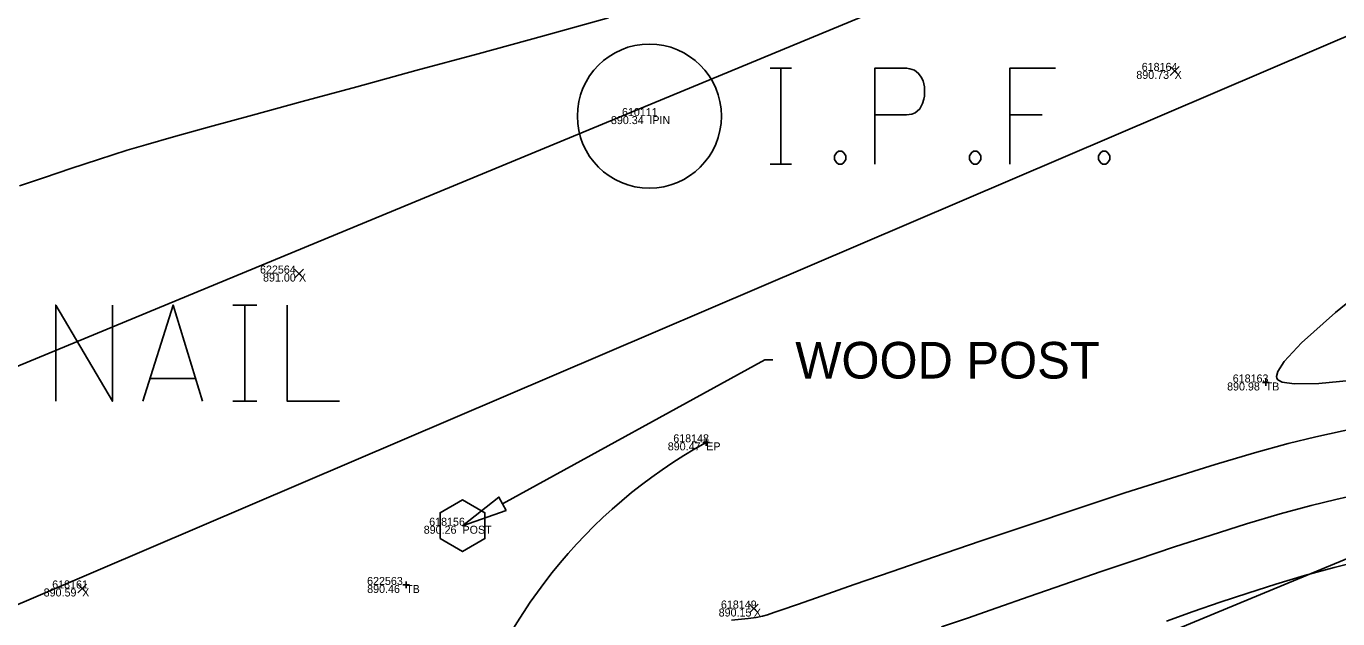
# Model space of a CAD drawing. Extents: x 1957117 to 1971063, y 701601 to 715861.
# Drawn here: x 1966346.2 to 1966403.5, y 709428.3 to 709454.2 of the extents above; entities that cross this region are included whole.
import ezdxf

# ---------------------------------------------------------------- set-up
doc = ezdxf.new("R2010")
doc.units = 0
for name, color, linetype in [('AP_X_Lights', 7, 'Continuous'), ('DT_X_Contour_Major', 7, 'Continuous'), ('DT_X_Contour_Minor', 7, 'Continuous'), ('GE_X_CL_20', 7, 'Continuous'), ('PM_P_Parking_Lot_Stall', 7, 'Continuous'), ('PV_P_Drive', 7, 'Continuous'), ('PV_P_Shoulder', 7, 'Continuous'), ('RD_X_Text', 7, 'Continuous'), ('RS_Raster1', 7, 'Continuous'), ('RW_X_Esmt_RR', 7, 'Continuous'), ('RW_X_Fee_RW', 7, 'Continuous'), ('SC_Scratch1', 7, 'Continuous'), ('SC_Scratch2', 7, 'Continuous'), ('SC_Shading2', 7, 'Continuous'), ('SC_Shading3', 7, 'Continuous'), ('SC_Shading5', 7, 'Continuous')]:
    doc.layers.add(name, color=color, linetype=linetype)

msp = doc.modelspace()

# ---------------------------------------------------------------- linework, layer by layer
at = {"layer": 'AP_X_Lights'}
for p, q in [((1966396.182, 709452.045), (1966396.57, 709452.435)), ((1966396.182, 709452.435), (1966396.57, 709452.045)), ((1966357.895, 709443.186), (1966358.283, 709443.576)), ((1966357.895, 709443.576), (1966358.283, 709443.186)), ((1966348.414, 709429.42), (1966348.802, 709429.81)), ((1966348.414, 709429.81), (1966348.802, 709429.42)), ((1966377.787, 709428.543), (1966378.175, 709428.933)), ((1966377.787, 709428.933), (1966378.175, 709428.543))]:
    msp.add_line(p, q, dxfattribs=at)
at = {"layer": 'DT_X_Contour_Major'}
msp.add_lwpolyline([(1966377.005, 709428.227), (1966377.732, 709428.301), (1966378.076, 709428.341), (1966378.358, 709428.402), (1966378.579, 709428.469), (1966378.856, 709428.558), (1966379.159, 709428.662), (1966379.882, 709428.914), (1966380.97, 709429.295), (1966382.369, 709429.783), (1966384.024, 709430.357), (1966385.88, 709430.996), (1966387.881, 709431.68), (1966389.972, 709432.388), (1966392.1, 709433.098), (1966394.207, 709433.79), (1966396.241, 709434.442), (1966398.145, 709435.035), (1966399.864, 709435.547), (1966401.345, 709435.956), (1966402.552, 709436.248), (1966404.34, 709436.644)], dxfattribs=at)
msp.add_lwpolyline([(1966377.005, 709428.227), (1966377.732, 709428.301), (1966378.076, 709428.341), (1966378.358, 709428.402), (1966378.579, 709428.469), (1966378.856, 709428.558), (1966379.159, 709428.662), (1966379.882, 709428.914), (1966380.97, 709429.295), (1966382.369, 709429.783), (1966384.024, 709430.357), (1966385.88, 709430.996), (1966387.881, 709431.68), (1966389.972, 709432.388), (1966392.1, 709433.098), (1966394.207, 709433.79), (1966396.241, 709434.442), (1966398.145, 709435.035), (1966399.864, 709435.547), (1966401.345, 709435.956), (1966402.552, 709436.248), (1966404.34, 709436.644)], dxfattribs=at)
at = {"layer": 'DT_X_Contour_Minor'}
for points in [[(1966345.872, 709447.213), (1966346.959, 709447.586), (1966348.117, 709447.975), (1966349.329, 709448.372), (1966350.577, 709448.771), (1966351.39, 709449.013), (1966352.603, 709449.357), (1966354.175, 709449.793), (1966356.063, 709450.311), (1966358.224, 709450.9), (1966360.615, 709451.55), (1966363.194, 709452.251), (1966365.918, 709452.992), (1966368.743, 709453.763), (1966371.628, 709454.554)], [(1966345.872, 709447.213), (1966346.959, 709447.586), (1966348.117, 709447.975), (1966349.329, 709448.372), (1966350.577, 709448.771), (1966351.39, 709449.013), (1966352.603, 709449.357), (1966354.175, 709449.793), (1966356.063, 709450.311), (1966358.224, 709450.9), (1966360.615, 709451.55), (1966363.194, 709452.251), (1966365.918, 709452.992), (1966368.743, 709453.763), (1966371.628, 709454.554)], [(1966405.43, 709443.316), (1966403.41, 709441.677), (1966401.927, 709440.35), (1966401.174, 709439.543), (1966400.884, 709439.1), (1966400.831, 709438.888), (1966400.847, 709438.808), (1966400.895, 709438.741), (1966401.085, 709438.638), (1966401.599, 709438.554), (1966402.685, 709438.568), (1966404.63, 709438.771)], [(1966405.43, 709443.316), (1966403.41, 709441.677), (1966401.927, 709440.35), (1966401.174, 709439.543), (1966400.884, 709439.1), (1966400.831, 709438.888), (1966400.847, 709438.808), (1966400.895, 709438.741), (1966401.085, 709438.638), (1966401.599, 709438.554), (1966402.685, 709438.568), (1966404.63, 709438.771)], [(1966386.191, 709427.931), (1966387.318, 709428.32), (1966388.604, 709428.769), (1966390.02, 709429.263), (1966391.535, 709429.791), (1966393.118, 709430.337), (1966394.739, 709430.888), (1966396.368, 709431.431), (1966397.974, 709431.952), (1966399.526, 709432.437), (1966400.994, 709432.873), (1966402.347, 709433.247), (1966403.428, 709433.51), (1966404.962, 709433.856)], [(1966386.191, 709427.931), (1966387.318, 709428.32), (1966388.604, 709428.769), (1966390.02, 709429.263), (1966391.535, 709429.791), (1966393.118, 709430.337), (1966394.739, 709430.888), (1966396.368, 709431.431), (1966397.974, 709431.952), (1966399.526, 709432.437), (1966400.994, 709432.873), (1966402.347, 709433.247), (1966403.428, 709433.51), (1966404.962, 709433.856)], [(1966404.406, 709430.797), (1966403.35, 709430.537), (1966402.063, 709430.183), (1966400.807, 709429.808), (1966399.579, 709429.416), (1966398.375, 709429.013), (1966397.189, 709428.602), (1966396.017, 709428.187)], [(1966404.406, 709430.797), (1966403.35, 709430.537), (1966402.063, 709430.183), (1966400.807, 709429.808), (1966399.579, 709429.416), (1966398.375, 709429.013), (1966397.189, 709428.602), (1966396.017, 709428.187)]]:
    msp.add_lwpolyline(points, dxfattribs=at)
at = {"layer": 'GE_X_CL_20'}
msp.add_lwpolyline([(1966828.097, 709638.981), (1965844.448, 709231.801)], dxfattribs=at)
at = {"layer": 'PM_P_Parking_Lot_Stall'}
msp.add_lwpolyline([(1966364.263, 709431.792), (1966365.24, 709431.228), (1966366.217, 709431.792), (1966366.217, 709432.922), (1966365.24, 709433.486), (1966364.263, 709432.922), (1966364.263, 709431.792)], dxfattribs=at)
at = {"layer": 'PV_P_Drive'}
for p, q in [((1966400.213, 709438.62), (1966400.505, 709438.62)), ((1966400.359, 709438.766), (1966400.359, 709438.474)), ((1966400.359, 709438.62), (1966400.359, 709438.62)), ((1966375.751, 709436.002), (1966376.043, 709436.002)), ((1966375.897, 709436.148), (1966375.897, 709435.856)), ((1966375.897, 709436.002), (1966375.897, 709436.002)), ((1966362.628, 709429.768), (1966362.92, 709429.768)), ((1966362.774, 709429.914), (1966362.774, 709429.622)), ((1966362.774, 709429.768), (1966362.774, 709429.768))]:
    msp.add_line(p, q, dxfattribs=at)
at = {"layer": 'RD_X_Text'}
for points in [[(1966366.994, 709433.319), (1966378.456, 709439.606)], [(1966378.456, 709439.606), (1966378.816, 709439.606)]]:
    msp.add_lwpolyline(points, dxfattribs=at)
msp.add_lwpolyline([(1966367.154, 709433.027), (1966365.24, 709432.357), (1966366.833, 709433.611)], close=True, dxfattribs=at)
at = {"layer": 'RW_X_Esmt_RR'}
msp.add_line((1965855.922, 709204.082), (1966839.571, 709611.262), dxfattribs=at)
at = {"layer": 'RW_X_Fee_RW'}
msp.add_lwpolyline([(1963881.046, 707276.431), (1964172.578, 707701.964), (1964668.324, 708419.582), (1964735.207, 708501.875), (1964966.496, 708718.802), (1965107.468, 708816.338), (1965585.552, 709094.216), (1966091.861, 709326.705), (1966247.281, 709386.816), (1966633.174, 709551.737), (1966943.202, 709670.565), (1967172.032, 709812.662), (1967935.697, 710373.174), (1968346.714, 710683.963), (1968484.345, 710796.182), (1968743.632, 711067.038), (1968903.937, 711275.819), (1969041.222, 711501.316), (1969638.166, 712572.015), (1970019.077, 713196.718)], dxfattribs=at)
at = {"layer": 'SC_Scratch2'}
msp.add_arc((1966386.846, 709416.23), 22.601, 118.97626, 207.34724, dxfattribs=at)
at = {"layer": 'SC_Shading2'}
for points in [[(1966347.456, 709437.802), (1966347.456, 709442.002), (1966349.936, 709437.802), (1966349.936, 709442.002)], [(1966351.259, 709437.802), (1966352.582, 709442.002), (1966353.871, 709437.802)], [(1966355.194, 709442.002), (1966356.252, 709442.002)], [(1966355.723, 709437.802), (1966355.723, 709442.002)], [(1966357.575, 709442.002), (1966357.575, 709437.802), (1966359.857, 709437.802)], [(1966353.541, 709438.794), (1966351.59, 709438.794)], [(1966355.194, 709437.802), (1966356.252, 709437.802)]]:
    msp.add_lwpolyline(points, dxfattribs=at)
at = {"layer": 'SC_Shading3'}
for points in [[(1966378.699, 709452.364), (1966379.625, 709452.364)], [(1966379.162, 709448.164), (1966379.162, 709452.364)], [(1966383.271, 709448.164), (1966383.271, 709452.364), (1966384.659, 709452.364), (1966384.804, 709452.331), (1966385.007, 709452.265), (1966385.094, 709452.198), (1966385.18, 709452.132), (1966385.296, 709451.967), (1966385.383, 709451.802), (1966385.441, 709451.537), (1966385.441, 709451.14), (1966385.412, 709451.008), (1966385.354, 709450.81), (1966385.238, 709450.578), (1966385.122, 709450.479), (1966385.036, 709450.413), (1966384.891, 709450.347), (1966384.659, 709450.314), (1966383.271, 709450.314)], [(1966391.17, 709452.364), (1966389.173, 709452.364), (1966389.173, 709448.164)], [(1966389.173, 709450.314), (1966390.591, 709450.314)], [(1966381.679, 709448.726), (1966381.824, 709448.726), (1966381.911, 709448.66), (1966381.997, 709448.528), (1966381.997, 709448.362), (1966381.911, 709448.23), (1966381.824, 709448.164), (1966381.679, 709448.164), (1966381.592, 709448.23), (1966381.506, 709448.362), (1966381.506, 709448.528), (1966381.592, 709448.66), (1966381.679, 709448.726)], [(1966387.582, 709448.726), (1966387.727, 709448.726), (1966387.814, 709448.66), (1966387.9, 709448.528), (1966387.9, 709448.362), (1966387.814, 709448.23), (1966387.727, 709448.164), (1966387.582, 709448.164), (1966387.495, 709448.23), (1966387.408, 709448.362), (1966387.408, 709448.528), (1966387.495, 709448.66), (1966387.582, 709448.726)], [(1966393.224, 709448.726), (1966393.369, 709448.726), (1966393.456, 709448.66), (1966393.542, 709448.528), (1966393.542, 709448.362), (1966393.456, 709448.23), (1966393.369, 709448.164), (1966393.224, 709448.164), (1966393.137, 709448.23), (1966393.051, 709448.362), (1966393.051, 709448.528), (1966393.137, 709448.66), (1966393.224, 709448.726)], [(1966378.699, 709448.164), (1966379.625, 709448.164)]]:
    msp.add_lwpolyline(points, dxfattribs=at)
msp.add_circle((1966373.411, 709450.264), 3.15, dxfattribs=at)
at = {"layer": 'SC_Shading5'}
for points in [[(1963589.678, 706586.994), (1963626.625, 706689.548), (1963651.76, 706746.832), (1963668.09, 706778.596), (1963682.768, 706805.402), (1963734.424, 706911.594), (1963826.849, 707116.717), (1963877.258, 707215.645), (1963964.981, 707354.472), (1964070.526, 707509.355), (1964132.574, 707601.994), (1964163.9, 707642.169), (1964191.2, 707685.167), (1964278.98, 707807.131), (1964326.11, 707874.364), (1964396.427, 707968.962), (1964508.519, 708133.679), (1964655.588, 708336.552), (1964745.319, 708429.172), (1964840.327, 708522.317), (1964988.178, 708660.245), (1965089.796, 708739.041), (1965251.743, 708835.216), (1965415.807, 708922.048), (1965866.2, 709149.38), (1966173.543, 709294.131), (1966283.627, 709338.196), (1966534.003, 709419.214), (1966689.084, 709471.266), (1967008.468, 709641.817), (1967166.677, 709750.124), (1967422.113, 709931.083), (1967818.707, 710198.831), (1968187.021, 710459.852), (1968360.589, 710592.493), (1968496.543, 710707.847), (1968606.427, 710809.378), (1968733.391, 710937.091), (1968807.28, 711025.4), (1968843.008, 711077.094), (1968863.233, 711106.099), (1968909.747, 711171.311), (1968974.133, 711279.559), (1969130.932, 711546.915), (1969247.433, 711744.686), (1969402.714, 712016.424), (1969505.287, 712191.789), (1969666.311, 712460.805), (1969771.586, 712639.896), (1969880.058, 712820.917), (1969964.994, 712955.706), (1969990.005, 713000.084), (1970030.065, 713068.479)], [(1963609.915, 706579.703), (1963646.615, 706681.572), (1963671.193, 706737.585), (1963687.092, 706768.511), (1963701.884, 706795.526), (1963753.906, 706902.469), (1963846.249, 707107.41), (1963895.973, 707204.994), (1963982.966, 707342.667), (1964088.35, 707497.312), (1964150.015, 707589.379), (1964181.502, 707629.761), (1964209.024, 707673.109), (1964296.517, 707794.674), (1964343.552, 707861.772), (1964413.958, 707956.489), (1964526.123, 708121.313), (1964672.104, 708322.686), (1964760.576, 708414.006), (1964855.195, 708506.77), (1965002.134, 708643.847), (1965101.925, 708721.226), (1965262.272, 708816.451), (1965425.685, 708902.939), (1965875.63, 709130.044), (1966182.13, 709274.398), (1966290.944, 709317.954), (1966540.737, 709398.785), (1966697.632, 709451.445), (1967019.644, 709623.399), (1967178.971, 709732.471), (1967434.35, 709913.39), (1967830.945, 710181.14), (1968199.774, 710442.525), (1968374.086, 710575.735), (1968510.806, 710691.739), (1968621.36, 710793.889), (1968749.296, 710922.58), (1968824.413, 711012.355), (1968860.678, 711064.827), (1968880.812, 711093.701), (1968927.778, 711159.547), (1968992.655, 711268.62), (1969149.476, 711536.015), (1969266.039, 711733.891), (1969421.336, 712005.657), (1969523.8, 712180.835), (1969684.812, 712449.831), (1969790.084, 712628.917), (1969898.385, 712809.653), (1969983.474, 712944.685), (1970008.657, 712989.367), (1970048.626, 713057.607)]]:
    msp.add_spline(points, degree=3, dxfattribs=at)

# ---------------------------------------------------------------- texts
at = {"layer": 'PV_P_Shoulder'}
for s, p in [('890.73', (1966394.703, 709451.89)), ('890.34', (1966371.73, 709449.914)), ('891.00', (1966356.518, 709443.031)), ('890.98', (1966398.672, 709438.27)), ('890.47', (1966374.216, 709435.652)), ('890.26', (1966363.545, 709432.007)), ('890.46', (1966361.071, 709429.418)), ('890.59', (1966346.927, 709429.265)), ('890.15', (1966376.441, 709428.388))]:
    msp.add_text(s, height=0.35, dxfattribs=at).set_placement(p)
at = {"layer": 'RD_X_Text'}
msp.add_text('WOOD POST', height=1.6, dxfattribs=at).set_placement((1966379.789, 709438.792))
at = {"layer": 'RS_Raster1'}
for s, p in [('618164', (1966394.938, 709452.24)), ('610111', (1966372.212, 709450.264)), ('622564', (1966356.386, 709443.381)), ('618163', (1966398.918, 709438.62)), ('618148', (1966374.456, 709436.002)), ('618156', (1966363.783, 709432.357)), ('618161', (1966347.299, 709429.615)), ('622563', (1966361.068, 709429.768)), ('618149', (1966376.54, 709428.738))]:
    msp.add_text(s, height=0.35, dxfattribs=at).set_placement(p)
at = {"layer": 'SC_Scratch1'}
for s, p in [('X', (1966396.376, 709451.89)), ('IPIN', (1966373.411, 709449.914)), ('X', (1966358.089, 709443.031)), ('TB', (1966400.359, 709438.27)), ('EP', (1966375.897, 709435.652)), ('POST', (1966365.24, 709432.007)), ('TB', (1966362.774, 709429.418)), ('X', (1966348.608, 709429.265)), ('X', (1966377.981, 709428.388))]:
    msp.add_text(s, height=0.35, dxfattribs=at).set_placement(p)

doc.saveas('drawing.dxf')
